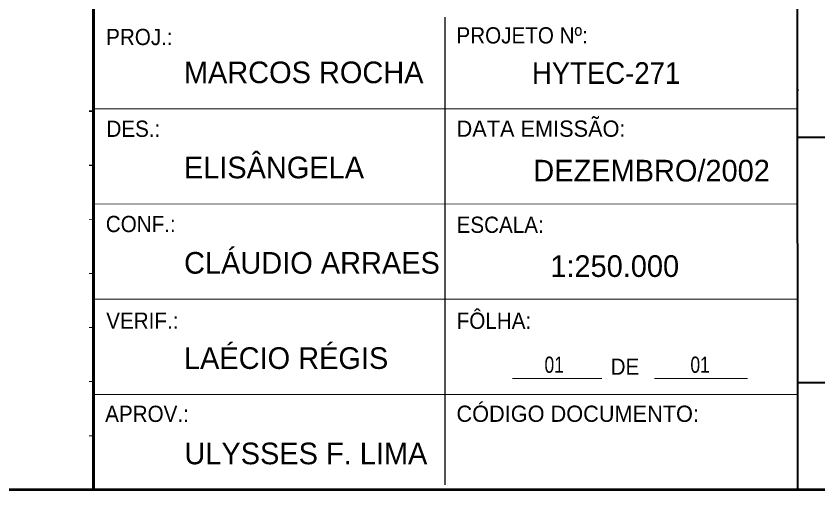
# Model space of a CAD drawing. Extents: x -1643653 to 4543381, y 1624270 to 13878484.
# Drawn here: x 794759 to 813277, y 8886202 to 8897334 of the extents above; entities that cross this region are included whole.
import ezdxf

# ---------------------------------------------------------------- set-up
doc = ezdxf.new("R2010")
doc.units = 0
doc.header["$LTSCALE"] = 200
for name, color, linetype, lineweight in [('3', 7, 'Continuous', 13), ('4', 7, 'Continuous', 25), ('60', 7, 'Continuous', 13)]:
    doc.layers.add(name, color=color, linetype=linetype, lineweight=lineweight)

msp = doc.modelspace()

# ---------------------------------------------------------------- linework, layer by layer
at = {"layer": '3', "lineweight": 53}
msp.add_lwpolyline([(840307.3, 9029887.8), (840307.3, 8886387.8), (560211.7, 8886387.8), (560211.7, 9029887.8)], close=True, dxfattribs=at)
at = {"layer": '4', "lineweight": 40}
for p, q in [((796549.8, 8901392.8), (796547.3, 8886392.8)), ((812794.8, 8901372.8), (812804.8, 8886372.8)), ((796547.3, 8897305.3), (796547.3, 8886502.8)), ((812797.3, 8895627.8), (812829.8, 8895627.8)), ((812797.3, 8894535.3), (840302.3, 8894555.3)), ((812797.3, 8888890.3), (812827.3, 8888890.3)), ((812802.3, 8888870.3), (840304.8, 8888887.8))]:
    msp.add_line(p, q, dxfattribs=at)
at = {"layer": '4', "lineweight": 53}
for p, q in [((796547.3, 8886392.8), (796549.8, 8901392.8)), ((796557.3, 8886387.8), (796557.3, 8901387.8)), ((796547.3, 8886502.8), (796547.3, 8897305.3))]:
    msp.add_line(p, q, dxfattribs=at)
at = {"layer": '4'}
for p, q in [((804672.3, 8886502.8), (804672.3, 8897305.3)), ((796449.8, 8893892.8), (796544.8, 8893890.3))]:
    msp.add_line(p, q, dxfattribs=at)
at = {"layer": '4', "lineweight": 35}
msp.add_line((796449.8, 8895140.3), (796547.3, 8895140.3), dxfattribs=at)
at = {"layer": '4', "lineweight": 13}
for p, q in [((796544.8, 8895190.3), (812794.8, 8895190.3)), ((796544.8, 8892992.8), (812797.3, 8892987.8)), ((796449.8, 8892637.8), (796547.3, 8892640.3)), ((796447.3, 8891390.3), (796547.3, 8891390.3)), ((796549.8, 8890790.3), (812797.3, 8890790.3)), ((796449.8, 8890140.3), (796544.8, 8890137.8)), ((796449.8, 8888890.3), (796544.8, 8888890.3)), ((806222.3, 8888957.8), (808284.8, 8888957.8)), ((809502.3, 8888957.8), (811649.8, 8888957.8)), ((796547.3, 8888590.3), (812799.8, 8888592.8)), ((796449.8, 8887640.3), (796547.3, 8887640.3))]:
    msp.add_line(p, q, dxfattribs=at)
at = {"layer": '60', "lineweight": 25}
msp.add_spline([(814781, 9009175.5), (814787.2, 9009173.4), (814796.9, 9009173.4), (814799.4, 9009172.4), (814805.1, 9009174.5), (814805.6, 9009176.5), (814811.7, 9009179.5), (814811.7, 9009179.5), (814801.5, 9009181), (814790.7, 9009181.5), (814784.1, 9009183.1), (814777.4, 9009185.1), (814778.4, 9009175.5)], degree=3, dxfattribs=at)

# ---------------------------------------------------------------- texts
at = {"layer": '4'}
for s, height, width, p in [('PROJ.:', 375, 0.95, (796839.8, 8896662.8)), ('PROJETO Nº:', 375, 0.95, (804929.8, 8896700.3)), ('HYTEC-271', 500, 0.95, (806672.3, 8895767.8)), ('DES.:', 375, 0.95, (796847.3, 8894542.8)), ('CONF.:', 375, 0.95, (796832.3, 8892342.8)), ('ESCALA:', 375, 0.95, (804932.3, 8892325.3)), ('VERIF.:', 375, 0.95, (796842.3, 8890110.3)), ('FÔLHA:', 375, 0.95, (804934.8, 8890107.8)), ('01', 375, 0.8, (806962.9, 8889092.6)), ('DE', 375, 0.95, (808489.8, 8889047.8)), ('01', 374.9, 0.8, (810332.3, 8889092.6)), ('APROV.:', 375, 0.95, (796817.3, 8887957.8))]:
    msp.add_text(s, height=height, dxfattribs=dict(at, width=width)).set_placement(p)
for s, height, p in [('MARCOS ROCHA', 499.9, (798634.8, 8895782.8)), ('DATA EMISSÃO:', 374.9, (804932.3, 8894545.3)), ('ELISÂNGELA', 499.9, (798634.8, 8893585.3)), ('DEZEMBRO/2002', 500, (806704.8, 8893512.8)), ('CLÁUDIO ARRAES', 499.9, (798639.8, 8891382.8)), ('1:250.000', 499.9, (807097.3, 8891307.8)), ('LAÉCIO RÉGIS', 499.9, (798637.3, 8889182.8)), ('CÓDIGO DOCUMENTO:', 375, (804929.8, 8887960.3)), ('ULYSSES F. LIMA', 499.9, (798647.3, 8886980.3))]:
    msp.add_text(s, height=height, dxfattribs=at).set_placement(p)

doc.saveas('drawing.dxf')
